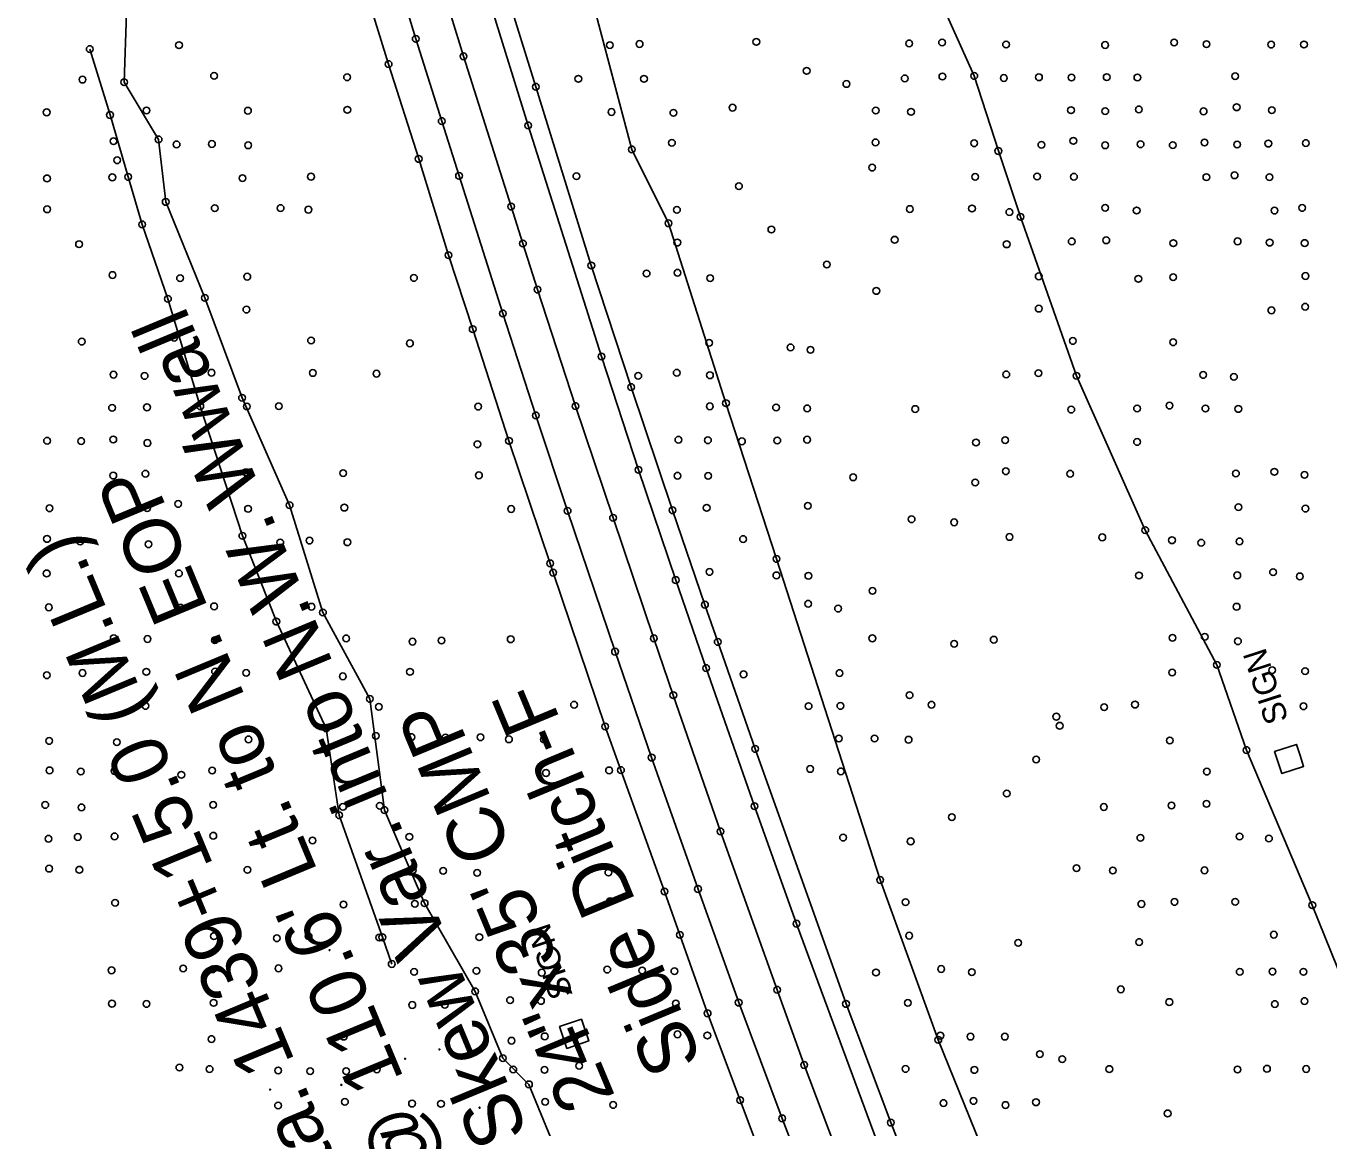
# Model space of a CAD drawing. Extents: x 20503438 to 20508873, y 7964251 to 7984667.
# Drawn here: x 20505559.3 to 20505947.2, y 7976592.6 to 7976920.6 of the extents above; entities that cross this region are included whole.
import ezdxf

# ---------------------------------------------------------------- set-up
doc = ezdxf.new("R2010")
doc.units = 0
for name, color, linetype in [('SurBreakLine', 7, 'Continuous'), ('SurControl', 7, 'Continuous'), ('SurDrainageArrowDown', 7, 'Continuous'), ('SurDrainageArrowUp', 7, 'Continuous'), ('SurEdgeRoadPaved', 7, 'Continuous'), ('SurEdgeShoulderPaved', 7, 'Continuous'), ('SurPointsNonDTM', 7, 'Continuous'), ('SurRoadPoints', 7, 'Continuous'), ('SurSurveyPoints', 7, 'Continuous'), ('SurTxtDrainage', 7, 'Continuous')]:
    doc.layers.add(name, color=color, linetype=linetype)

msp = doc.modelspace()

# ---------------------------------------------------------------- linework, layer by layer
at = {"layer": 'SurBreakLine'}
for points in [[(20505682.17, 7976935.56), (20505689.5, 7976911.63), (20505703.73, 7976866.89), (20505707.21, 7976855.91), (20505711.55, 7976842.19), (20505722.87, 7976807.51), (20505734.05, 7976774.24), (20505746.19, 7976738.37), (20505751.98, 7976721.44), (20505766.02, 7976680.9), (20505782.91, 7976633.77), (20505790.93, 7976611.37), (20505803.65, 7976577.78), (20505810.94, 7976559.29), (20505830.43, 7976509.68), (20505844.71, 7976475.17), (20505865.6, 7976423.82), (20505881.11, 7976385.76)], [(20505578.25, 7976913.79), (20505584.29, 7976894.16), (20505589.71, 7976875.72), (20505593.88, 7976861.6), (20505601.53, 7976839.43), (20505611.17, 7976807.45), (20505623.7, 7976768.88), (20505633.81, 7976743.36), (20505648.62, 7976711.57), (20505652.52, 7976685.7), (20505665.36, 7976649.37), (20505668.16, 7976641.43)]]:
    msp.add_lwpolyline(points, dxfattribs=at)
at = {"layer": 'SurControl'}
for centre in [(20505649.66, 7976645.56), (20505682.36, 7976616), (20505672.12, 7976613.24), (20505653.15, 7976605.43), (20505631.96, 7976604.03), (20505694.31, 7976598.67)]:
    msp.add_circle(centre, 0.15, dxfattribs=at)
at = {"layer": 'SurDrainageArrowDown'}
msp.add_lwpolyline([(20505589.24, 7976924.59), (20505588.49, 7976903.94), (20505598.75, 7976886.9), (20505600.87, 7976868.28), (20505612.5, 7976839.72), (20505623.61, 7976809.98), (20505637.75, 7976778), (20505647.67, 7976746.05), (20505661.65, 7976720.33), (20505666.02, 7976687.25), (20505677.95, 7976659.52), (20505692.98, 7976633.28), (20505701.25, 7976613.38), (20505709.01, 7976605.6), (20505719.82, 7976579.23), (20505729.22, 7976560.01), (20505739.25, 7976543.92), (20505745.75, 7976538.03), (20505746.41, 7976536.04), (20505746.72, 7976534.99)], dxfattribs=at)
at = {"layer": 'SurDrainageArrowUp'}
for points in [[(20505707.4, 7977037.27), (20505703.17, 7977037.15), (20505699.48, 7977034.43), (20505699.58, 7977028.38), (20505705.95, 7977004.1), (20505714.17, 7976979.83), (20505727.11, 7976931.22), (20505739.64, 7976883.92), (20505750.55, 7976861.92), (20505767.66, 7976808.37), (20505782.7, 7976762.01), (20505813.56, 7976666.44), (20505830.86, 7976618.86), (20505849.64, 7976572.31), (20505867.43, 7976526.9), (20505886.99, 7976479.14), (20505905.22, 7976432.12), (20505914.25, 7976410.54), (20505924.33, 7976390.07)], [(20505951.55, 7976635.67), (20505942.2, 7976658.95), (20505922.62, 7976705.12), (20505913.76, 7976730.47), (20505892.47, 7976770.58), (20505872.02, 7976816.53), (20505855.32, 7976863.84), (20505848.74, 7976883.45), (20505841.57, 7976905.79), (20505831.2, 7976928.87)]]:
    msp.add_lwpolyline(points, dxfattribs=at)
at = {"layer": 'SurEdgeRoadPaved'}
for points in [[(20505615.26, 7977129.6), (20505623.45, 7977099.02), (20505633.31, 7977062.48), (20505637.29, 7977048.14), (20505638.09, 7977045.27), (20505651.36, 7976998.65), (20505660.6, 7976966.16), (20505665.45, 7976949.3), (20505675.3, 7976916.84), (20505683.04, 7976892.36), (20505688.19, 7976876.04), (20505701.22, 7976835.1), (20505711.07, 7976804.73), (20505720.51, 7976776.33), (20505734.63, 7976734.41), (20505745.53, 7976702.88), (20505759.33, 7976663.75), (20505771.44, 7976629.94), (20505784.37, 7976595.48), (20505797.7, 7976560.8), (20505811.46, 7976525.6), (20505854.48, 7976420.23), (20505870.79, 7976380.67)], [(20505888.02, 7976400.52), (20505875.61, 7976430.87), (20505858.33, 7976472.87), (20505843.45, 7976509.59), (20505829.21, 7976545.44), (20505815.32, 7976581.21), (20505788.67, 7976653.43), (20505776.13, 7976688.41), (20505761.74, 7976729.52), (20505752.69, 7976755.73), (20505741.62, 7976788.54), (20505730.6, 7976822.27), (20505708.77, 7976891.06), (20505697.53, 7976927.13), (20505687.33, 7976960.85), (20505667.97, 7977026.21), (20505658.55, 7977059.63), (20505649.78, 7977091.67), (20505641.23, 7977124.22), (20505639.58, 7977129.6)], [(20505858.8, 7976382.12), (20505847.76, 7976409.43), (20505830.86, 7976450.52), (20505824.15, 7976467.02), (20505806.89, 7976509.66), (20505793.66, 7976543.34), (20505783.72, 7976569.32), (20505771.88, 7976600.9), (20505762.19, 7976626.75), (20505753.92, 7976650.1), (20505749.34, 7976663.01), (20505736.39, 7976699.16), (20505731.71, 7976712.13), (20505716.23, 7976757.93), (20505715.3, 7976760.69), (20505703.06, 7976797.17), (20505692.26, 7976830.42), (20505685.04, 7976852.44), (20505676.18, 7976881.09), (20505667.23, 7976909.32), (20505658.37, 7976937.83)]]:
    msp.add_lwpolyline(points, dxfattribs=at)
at = {"layer": 'SurEdgeShoulderPaved'}
msp.add_lwpolyline([(20505645.74, 7977129.6), (20505653, 7977101.66), (20505661.85, 7977069.03), (20505672.05, 7977032.49), (20505693.36, 7976959.44), (20505711.05, 7976902.57), (20505727.57, 7976849.37), (20505739.42, 7976813.17), (20505751.74, 7976776.5), (20505761.39, 7976748.39), (20505765.21, 7976737.3), (20505776.34, 7976705.45), (20505803.39, 7976629.54), (20505816.72, 7976594.21), (20505830.99, 7976557.36), (20505845.1, 7976521.55), (20505859.09, 7976486.97), (20505874.74, 7976448.5), (20505889.98, 7976411.65), (20505895.55, 7976397.9)], dxfattribs=at)
at = {"layer": 'SurPointsNonDTM'}
for centre in [(20505586.4, 7976880.69), (20505603.37, 7976827.87)]:
    msp.add_circle(centre, 1, dxfattribs=at)
at = {"layer": 'SurRoadPoints'}
for points in [[(20505938.55, 7976703.53), (20505938.55, 7976703.53), (20505937.49, 7976706.79), (20505930.97, 7976704.67), (20505933.09, 7976698.15), (20505939.61, 7976700.27), (20505938.55, 7976703.53)], [(20505725.7, 7976621.75), (20505725.7, 7976621.75), (20505724.6, 7976625), (20505718.11, 7976622.81), (20505720.3, 7976616.32), (20505726.79, 7976618.51), (20505725.7, 7976621.75)]]:
    msp.add_lwpolyline(points, dxfattribs=at)
at = {"layer": 'SurSurveyPoints'}
for centre in [(20505578.25, 7976913.79), (20505604.83, 7976914.93), (20505675.3, 7976916.84), (20505733.09, 7976914.96), (20505741.94, 7976915.3), (20505776.7, 7976915.92), (20505822.2, 7976915.48), (20505831.99, 7976915.75), (20505851.03, 7976915.14), (20505880.5, 7976914.99), (20505901.06, 7976915.74), (20505910.68, 7976915.25), (20505929.96, 7976915.11), (20505939.72, 7976915.15), (20505689.5, 7976911.63), (20505667.23, 7976909.32), (20505791.67, 7976907.29), (20505576.11, 7976904.69), (20505588.49, 7976903.94), (20505615.26, 7976905.82), (20505654.86, 7976905.4), (20505711.05, 7976902.57), (20505723.71, 7976904.92), (20505743.25, 7976904.91), (20505803.5, 7976903.4), (20505820.87, 7976905.06), (20505832.07, 7976905.62), (20505841.57, 7976905.79), (20505850.36, 7976905.17), (20505860.83, 7976905.39), (20505870.52, 7976905.31), (20505880.99, 7976905.42), (20505890.12, 7976905.34), (20505919.23, 7976905.7), (20505565.44, 7976894.96), (20505595.15, 7976895.52), (20505625.35, 7976895.44), (20505654.94, 7976895.71), (20505733.56, 7976895.05), (20505752.01, 7976894.81), (20505769.63, 7976896.35), (20505812.24, 7976895.49), (20505822.74, 7976895.11), (20505870.37, 7976895.59), (20505880.56, 7976895.31), (20505890.55, 7976895.82), (20505909.84, 7976895.25), (20505919.68, 7976896.46), (20505930.13, 7976895.58), (20505584.29, 7976894.16), (20505683.04, 7976892.36), (20505708.77, 7976891.06), (20505598.75, 7976886.9), (20505585.35, 7976886.36), (20505604.11, 7976885.41), (20505614.63, 7976885.52), (20505625.41, 7976885.14), (20505739.64, 7976883.92), (20505751.57, 7976885.89), (20505812.19, 7976886.01), (20505841.55, 7976885.75), (20505848.74, 7976883.45), (20505861.55, 7976885.3), (20505871.06, 7976886.46), (20505880.55, 7976885.14), (20505891.09, 7976885.45), (20505900.65, 7976885.2), (20505910.11, 7976885.97), (20505919.81, 7976885.37), (20505929.11, 7976885.64), (20505940.25, 7976885.8), (20505676.18, 7976881.09), (20505565.54, 7976875.29), (20505584.98, 7976875.61), (20505589.71, 7976875.72), (20505623.72, 7976875.37), (20505644.13, 7976875.8), (20505688.19, 7976876.04), (20505723.13, 7976875.94), (20505811.19, 7976878.51), (20505841.82, 7976875.76), (20505860.27, 7976875.85), (20505871.24, 7976875.79), (20505910.66, 7976875.65), (20505919.06, 7976876.21), (20505929.43, 7976875.67), (20505771.52, 7976872.98), (20505600.87, 7976868.28), (20505565.56, 7976866.09), (20505615.47, 7976866.42), (20505635.08, 7976866.46), (20505643.34, 7976865.98), (20505703.73, 7976866.89), (20505753.06, 7976865.93), (20505822.39, 7976866.17), (20505840.9, 7976866.33), (20505852.03, 7976865.26), (20505855.32, 7976863.84), (20505880.55, 7976866.52), (20505889.91, 7976865.75), (20505930.93, 7976865.71), (20505939.16, 7976866.5), (20505593.88, 7976861.6), (20505750.55, 7976861.92), (20505781.17, 7976860.06), (20505575.07, 7976855.69), (20505707.21, 7976855.91), (20505753.18, 7976856.17), (20505817.87, 7976857.03), (20505851.22, 7976855.67), (20505870.59, 7976856.53), (20505880.86, 7976856.86), (20505900.83, 7976856), (20505919.97, 7976856.55), (20505929.5, 7976856.18), (20505939.93, 7976856.04), (20505685.04, 7976852.44), (20505727.57, 7976849.37), (20505797.67, 7976849.64), (20505585.04, 7976846.52), (20505605.15, 7976845.58), (20505625.15, 7976846.04), (20505674.76, 7976845.66), (20505744.02, 7976846.98), (20505753.22, 7976847.21), (20505762.96, 7976845.58), (20505860.76, 7976846.14), (20505890.41, 7976845.37), (20505900.76, 7976845.87), (20505940.14, 7976846.24), (20505711.55, 7976842.19), (20505812.42, 7976841.79), (20505601.53, 7976839.43), (20505612.5, 7976839.72), (20505624.89, 7976836.24), (20505860.76, 7976836.52), (20505940.07, 7976837.08), (20505701.22, 7976835.1), (20505930.02, 7976836.02), (20505692.26, 7976830.42), (20505575.88, 7976826.71), (20505644.14, 7976827.04), (20505673.57, 7976826.19), (20505762.64, 7976826.34), (20505786.89, 7976824.98), (20505870.9, 7976826.9), (20505900.79, 7976826.51), (20505730.6, 7976822.27), (20505792.81, 7976824.25), (20505585.32, 7976816.87), (20505614.49, 7976817.45), (20505644.67, 7976817.37), (20505663.62, 7976817.16), (20505753, 7976817.43), (20505851.1, 7976816.94), (20505860.66, 7976817.29), (20505594.59, 7976816.49), (20505739.42, 7976813.17), (20505741.55, 7976816.53), (20505762.89, 7976816.69), (20505872.02, 7976816.53), (20505909.69, 7976816.78), (20505918.87, 7976816.2), (20505623.61, 7976809.98), (20505584.9, 7976806.98), (20505595.3, 7976807.14), (20505611.17, 7976807.45), (20505625.03, 7976807.39), (20505634.56, 7976807.47), (20505693.9, 7976807.35), (20505722.87, 7976807.51), (20505762.83, 7976807.43), (20505767.66, 7976808.37), (20505782.57, 7976807.1), (20505791.82, 7976806.82), (20505824.01, 7976806.63), (20505870.44, 7976806.46), (20505890.04, 7976806.8), (20505899.68, 7976807.65), (20505910.38, 7976806.79), (20505920.17, 7976806.66), (20505711.07, 7976804.73), (20505585.27, 7976797.56), (20505753.49, 7976797.5), (20505791.79, 7976797.51), (20505565.56, 7976797.19), (20505575.72, 7976797.09), (20505595.41, 7976796.52), (20505693.66, 7976796.15), (20505703.06, 7976797.17), (20505762.29, 7976797.33), (20505772.4, 7976797.01), (20505782.92, 7976797.26), (20505842.09, 7976796.66), (20505850.78, 7976797.36), (20505890.04, 7976796.84), (20505585.27, 7976786.82), (20505594.82, 7976787.38), (20505624.71, 7976787.78), (20505653.68, 7976787.56), (20505694.12, 7976786.9), (20505741.62, 7976788.54), (20505753.23, 7976786.78), (20505762.34, 7976786.73), (20505805.51, 7976786.31), (20505850.97, 7976788.1), (20505870.1, 7976787.38), (20505919.46, 7976787.46), (20505930.9, 7976787.92), (20505939.87, 7976787.03), (20505841.87, 7976784.77), (20505604.58, 7976778.38), (20505566.28, 7976777.09), (20505595.33, 7976777.13), (20505625.38, 7976776.94), (20505637.75, 7976778), (20505654.05, 7976777.28), (20505703.71, 7976776.88), (20505720.51, 7976776.33), (20505734.05, 7976774.24), (20505751.74, 7976776.5), (20505761.91, 7976777.22), (20505792.02, 7976777.83), (20505920.2, 7976777.44), (20505940.14, 7976776.99), (20505822.91, 7976773.82), (20505835.6, 7976772.91), (20505892.47, 7976770.58), (20505565.54, 7976767.97), (20505575.41, 7976767.2), (20505623.7, 7976768.88), (20505634.98, 7976766.89), (20505643.68, 7976767.47), (20505654.95, 7976766.98), (20505772.74, 7976767.93), (20505852.05, 7976768.55), (20505879.68, 7976768.44), (20505900.43, 7976767.57), (20505909.14, 7976766.83), (20505920.51, 7976767.23), (20505595.76, 7976766.37), (20505715.3, 7976760.69), (20505782.7, 7976762.01), (20505565.43, 7976757.71), (20505604.8, 7976757.71), (20505716.23, 7976757.93), (20505752.69, 7976755.73), (20505762.74, 7976758.14), (20505782.67, 7976757.12), (20505792.18, 7976757), (20505890.6, 7976757.06), (20505919.87, 7976757.13), (20505930.52, 7976758.07), (20505938.47, 7976756.82), (20505811.29, 7976752.5), (20505566.09, 7976747.6), (20505605.35, 7976747.48), (20505615.26, 7976747.89), (20505644.27, 7976747.79), (20505761.39, 7976748.39), (20505792.14, 7976748.68), (20505801.02, 7976747.23), (20505919.67, 7976747.79), (20505633.81, 7976743.36), (20505647.67, 7976746.05), (20505585.39, 7976738.4), (20505595.46, 7976738.18), (20505615.53, 7976737.84), (20505654.59, 7976738.35), (20505674.32, 7976737.39), (20505682.99, 7976737.71), (20505703.57, 7976738.09), (20505746.19, 7976738.37), (20505765.21, 7976737.3), (20505811.23, 7976738.38), (20505835.6, 7976736.75), (20505847.36, 7976737.97), (20505900.58, 7976738.53), (20505910.18, 7976738.84), (20505920.06, 7976737.51), (20505734.63, 7976734.41), (20505576.11, 7976728.05), (20505595.1, 7976728.41), (20505615.56, 7976728.49), (20505624.83, 7976728.09), (20505673.59, 7976728.41), (20505761.74, 7976729.52), (20505772.9, 7976727.66), (20505801.44, 7976728.03), (20505900.48, 7976728.19), (20505913.76, 7976730.47), (20505930.25, 7976728.89), (20505940.04, 7976728.61), (20505565.47, 7976727.38), (20505653.6, 7976727.06), (20505661.65, 7976720.33), (20505751.98, 7976721.44), (20505822.31, 7976721.46), (20505594.84, 7976718.26), (20505664.31, 7976717.99), (20505722.44, 7976718.61), (20505792.25, 7976718.2), (20505801.72, 7976718.25), (20505828.83, 7976718.61), (20505880.24, 7976717.87), (20505889.42, 7976718.65), (20505939.56, 7976718.16), (20505731.71, 7976712.13), (20505866, 7976715.06), (20505866.99, 7976712.36), (20505625.5, 7976708.29), (20505648.62, 7976711.57), (20505663.43, 7976709.33), (20505674, 7976708.98), (20505684.13, 7976708.84), (20505694.59, 7976708.93), (20505703.04, 7976708.32), (20505713.49, 7976708.3), (20505801.27, 7976708.55), (20505811.9, 7976708.54), (20505566.16, 7976707.83), (20505586.34, 7976707.45), (20505776.34, 7976705.45), (20505822.02, 7976708.2), (20505899.77, 7976707.96), (20505922.62, 7976705.12), (20505745.53, 7976702.88), (20505859.99, 7976702.29), (20505566.31, 7976699.07), (20505575.57, 7976698.72), (20505585.64, 7976698.89), (20505605.53, 7976697.75), (20505614.72, 7976699.02), (20505714.08, 7976698.28), (20505732.85, 7976699.07), (20505736.39, 7976699.16), (20505792.73, 7976699.49), (20505801.85, 7976698.77), (20505910.81, 7976698.7), (20505851.23, 7976692.18), (20505910.69, 7976689.12), (20505565.02, 7976688.79), (20505575.79, 7976688.05), (20505614.99, 7976688.8), (20505652.52, 7976685.7), (20505653.64, 7976688.21), (20505664.59, 7976688.53), (20505666.02, 7976687.25), (20505683.5, 7976688.24), (20505776.13, 7976688.41), (20505834.9, 7976685.14), (20505880.12, 7976688.17), (20505900.28, 7976688.62), (20505566, 7976678.72), (20505574.69, 7976679.23), (20505585.66, 7976679.41), (20505615.04, 7976679.62), (20505644.57, 7976678.21), (20505673.4, 7976679.27), (20505766.02, 7976680.9), (20505802.51, 7976679.06), (20505822.64, 7976677.94), (20505891.02, 7976678.99), (20505920.55, 7976679.4), (20505929.28, 7976678.8), (20505566.15, 7976669.82), (20505575.16, 7976669.49), (20505625.19, 7976669.45), (20505872.02, 7976669.96), (20505674.39, 7976669.37), (20505683.47, 7976669.15), (20505693.57, 7976668.55), (20505732.65, 7976668.65), (20505813.56, 7976666.44), (20505882.81, 7976669.26), (20505910.09, 7976669.31), (20505749.34, 7976663.01), (20505759.33, 7976663.75), (20505585.8, 7976659.66), (20505653.81, 7976659.15), (20505675.05, 7976659.33), (20505677.95, 7976659.52), (20505733.14, 7976660.08), (20505821.12, 7976659.84), (20505891.33, 7976659.29), (20505901.19, 7976659.91), (20505919.26, 7976659.93), (20505942.2, 7976658.95), (20505753.92, 7976650.1), (20505788.67, 7976653.43), (20505930.74, 7976650.17), (20505615.24, 7976649.74), (20505633.95, 7976649.09), (20505643.4, 7976649.72), (20505664.44, 7976649.31), (20505665.36, 7976649.37), (20505694.23, 7976649.41), (20505822.19, 7976649.86), (20505854.65, 7976647.73), (20505890.65, 7976647.96), (20505584.76, 7976639.55), (20505606.08, 7976640.11), (20505614.91, 7976639.87), (20505634.43, 7976640.14), (20505668.16, 7976641.43), (20505674.81, 7976639.08), (20505693.36, 7976639.39), (20505712.8, 7976638.85), (20505732.32, 7976639.76), (20505742.72, 7976639.49), (20505752.31, 7976639.28), (20505812.31, 7976638.9), (20505831.72, 7976639.94), (20505840.83, 7976639), (20505920.59, 7976639.11), (20505930.34, 7976639.17), (20505939.54, 7976639.1), (20505692.98, 7976633.28), (20505703.38, 7976630.67), (20505782.91, 7976633.77), (20505885.21, 7976633.89), (20505584.88, 7976629.62), (20505595.16, 7976629.54), (20505615.14, 7976629.86), (20505674.28, 7976629.23), (20505683.97, 7976629.26), (20505712.58, 7976630.43), (20505752.73, 7976629.69), (20505771.44, 7976629.94), (20505803.39, 7976629.54), (20505821.79, 7976629.86), (20505899.63, 7976630.11), (20505931.04, 7976629.5), (20505939.86, 7976630.4), (20505762.19, 7976626.75), (20505614.49, 7976619.09), (20505653.84, 7976619.81), (20505713.69, 7976619.89), (20505722.59, 7976619.57), (20505753.22, 7976620.49), (20505762.11, 7976620.14), (20505831.46, 7976620.1), (20505840.45, 7976619.81), (20505850.68, 7976619.81), (20505703.79, 7976618.6), (20505830.86, 7976618.86), (20505701.25, 7976613.38), (20505790.93, 7976611.37), (20505861.07, 7976614.61), (20505867.76, 7976613.1), (20505604.94, 7976610.6), (20505613.94, 7976610.15), (20505634.35, 7976609.73), (20505643.89, 7976609.51), (20505654.59, 7976609.53), (20505663.72, 7976610.08), (20505704.33, 7976610.04), (20505713.64, 7976609.91), (20505723.96, 7976611.14), (20505821.12, 7976610.2), (20505841.6, 7976609.89), (20505881.78, 7976610.15), (20505919.94, 7976610.03), (20505928.7, 7976610.26), (20505940.36, 7976610.18), (20505709.01, 7976605.6), (20505654.23, 7976600.4), (20505674.2, 7976599.87), (20505682.82, 7976599.82), (20505713.81, 7976600.41), (20505771.88, 7976600.9), (20505832.4, 7976600.04), (20505841.35, 7976600.67), (20505859.95, 7976600.28), (20505634.32, 7976599.31), (20505734.07, 7976599.48), (20505850.85, 7976599.45), (20505899.14, 7976596.95), (20505784.37, 7976595.48), (20505816.72, 7976594.21)]:
    msp.add_circle(centre, 1, dxfattribs=at)

# ---------------------------------------------------------------- texts
at = {"layer": 'SurRoadPoints'}
for rotation, p in [(107.991, (20505935.16, 7976714.21)), (108.6131, (20505722.19, 7976632.4))]:
    msp.add_text('SIGN', height=6.995, rotation=rotation, dxfattribs=at).set_placement(p)
at = {"layer": 'SurTxtDrainage'}
for s, p in [('Skew Var. into N.W. Wwall', (20505708.93, 7976591.13)), ("@ 110.6' Lt. to N. EOP", (20505683.07, 7976580.38)), ('Sta. 1439+15.0 (M.L.)', (20505657.22, 7976569.63)), ('Side Ditch-F', (20505760.63, 7976612.63)), ('24"x35\' CMP', (20505734.78, 7976601.88))]:
    msp.add_text(s, height=16.8, rotation=112.5788, dxfattribs=at).set_placement(p)

doc.saveas('drawing.dxf')
